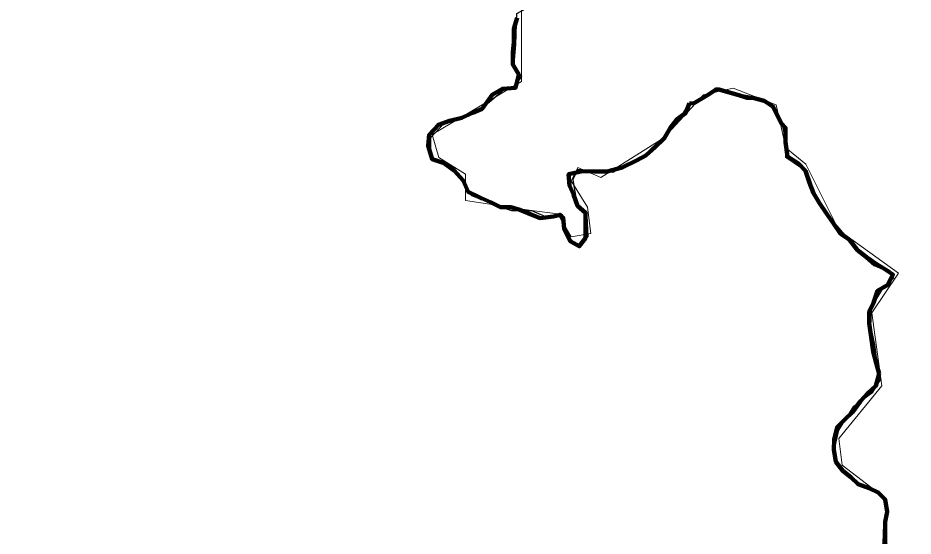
# Model space of a CAD drawing. Extents: x -1643653 to 4543381, y 1624270 to 13878484.
# Drawn here: x 757903 to 762401, y 8932691 to 8935295 of the extents above; entities that cross this region are included whole.
import ezdxf

# ---------------------------------------------------------------- set-up
doc = ezdxf.new("R2010")
doc.units = 0
doc.header["$LTSCALE"] = 200
for name, color, linetype, lineweight in [('24', 7, 'Continuous', 25), ('58', 7, 'Continuous', 13), ('59', 7, 'Continuous', 53), ('60', 7, 'Continuous', 13), ('9', 7, 'Continuous', 90)]:
    doc.layers.add(name, color=color, linetype=linetype, lineweight=lineweight)

msp = doc.modelspace()

# ---------------------------------------------------------------- linework, layer by layer
at = {"layer": '24', "lineweight": 53}
for points in [[(760411.3, 8935295.6), (760395.6, 8935239.7), (760395.2, 8935173.4), (760389.7, 8935122.5), (760389.3, 8935061.4), (760419.5, 8935010.3), (760403.8, 8934944.2), (760337.6, 8934939.5), (760286.5, 8934909.2), (760235.2, 8934838.3), (760189.3, 8934818.2), (760133.2, 8934793.1), (760072, 8934778.2), (760015.9, 8934758.2), (759969.8, 8934707.5), (759964.3, 8934651.5), (759984.2, 8934585.2), (760045.1, 8934564.4), (760095.7, 8934528.4), (760141.2, 8934477.2), (760166.2, 8934421), (760216.9, 8934395.2), (760277.7, 8934369.4), (760328.4, 8934343.6), (760379.3, 8934343.2), (760425.9, 8934330.8), (760484.7, 8934305.6), (760526.6, 8934288.8), (760593.8, 8934297.2), (760627.3, 8934305.6), (760643.4, 8934290.6), (760648.1, 8934234.5), (760678.2, 8934173.2), (760723.8, 8934147.5), (760754.6, 8934188), (760755, 8934249.1), (760755.5, 8934315.4), (760715, 8934351.3), (760695.1, 8934407.4), (760675, 8934453.4), (760670.3, 8934509.5), (760741.7, 8934524.3), (760797.6, 8934523.9), (760863.7, 8934523.5), (760940.1, 8934543.4), (761011.6, 8934578.6), (761057.5, 8934603.8), (761103.6, 8934644.2), (761149.7, 8934689.8), (761180.6, 8934740.5), (761216.5, 8934786.1), (761257.4, 8934816.4), (761278.1, 8934867.2)], [(761278.1, 8934867.2), (761297.4, 8934864.8), (761368.7, 8934907.6), (761411.4, 8934936.1), (761425.7, 8934936.1), (761525.4, 8934907.6), (761568.2, 8934893.3), (761596.7, 8934893.3), (761653.7, 8934879.1), (761696.5, 8934850.5), (761739.2, 8934764.9), (761760.4, 8934741.9), (761759.9, 8934670.6), (761769.6, 8934599.2), (761825.3, 8934563.2), (761860.6, 8934527.3), (761880.6, 8934466.1), (761900.6, 8934415), (761930.7, 8934363.8), (761966, 8934312.7), (762001.2, 8934261.5), (762036.5, 8934210.4), (762082, 8934179.5), (762122.4, 8934128.3), (762167.9, 8934092.4), (762208.3, 8934056.4), (762254, 8934035.8), (762299.5, 8934004.9), (762273.8, 8933954.1), (762222.7, 8933923.9), (762201.9, 8933862.9), (762181.3, 8933817.2), (762180.9, 8933761.2), (762190.6, 8933689.8), (762200.2, 8933618.4), (762215.1, 8933562.3), (762230, 8933506.2)], [(762230, 8933506.2), (762214.3, 8933445.1), (762173.4, 8933409.7), (762137.5, 8933369.2), (762096.4, 8933313.4), (762060.6, 8933278), (762019.6, 8933237.5), (762003.9, 8933176.5), (762003.6, 8933125.6), (762013.3, 8933064.4), (762048.6, 8933018.3), (762089.1, 8932987.5), (762124.5, 8932951.6), (762180.3, 8932930.9), (762225.9, 8932910.2), (762261.2, 8932874.3), (762271, 8932813.1), (762260.5, 8932762.3), (762260, 8932690.9), (762254.4, 8932614.6)]]:
    msp.add_lwpolyline(points, dxfattribs=at)
at = {"layer": '58'}
for points in [[(760433.8, 8935357.6), (760433.8, 8934975.4), (759985.3, 8934709.5), (760018.5, 8934593.1), (760151.4, 8934510)], [(760151.4, 8934510), (760151.4, 8934377.1), (760483.6, 8934327.2), (760616.5, 8934310.6), (760683, 8934194.3), (760782.6, 8934210.9), (760766, 8934343.9), (760683, 8934476.8), (760716.2, 8934543.3), (760832.5, 8934493.4), (761148.1, 8934692.8), (761347.4, 8934908.9), (761496.9, 8934942.1), (761712.8, 8934859), (761762.6, 8934643), (761862.3, 8934559.9), (762028.4, 8934227.5), (762327.4, 8934011.5), (762194.5, 8933812.1), (762244.3, 8933446.4), (762028.4, 8933180.5), (762045, 8933047.6), (762261, 8932881.4), (762277.6, 8932465.9)]]:
    msp.add_lwpolyline(points, dxfattribs=at)
at = {"layer": '59', "lineweight": 25}
for points in [[(759977.2, 8934693.5), (760042.6, 8934763.9), (760238.7, 8934844.4), (760339.2, 8934929.9), (760394.5, 8934945), (760434.8, 8935000.3), (760394.5, 8935045.6), (760404.6, 8935161.3), (760409.6, 8935317.2), (760475, 8935352.5), (760565.5, 8935352.5), (760660.4, 8935345.5), (760727.7, 8935446.6), (760736.1, 8935547.7), (760980.2, 8935522.4), (761114.9, 8935547.7), (761224.4, 8935522.4), (761333.8, 8935396.1), (761569.5, 8935404.5), (761695.8, 8935354), (761899.9, 8935404), (761863.2, 8935474.4), (761503.8, 8936061.7), (760749.2, 8936636.9)], [(762269.9, 8932619.2), (762269.9, 8932790.2), (762264.9, 8932875.7), (762209.6, 8932910.9), (762124.1, 8932951.2), (762033.6, 8933031.7), (762003.4, 8933112.1), (762028.6, 8933222.8), (762104, 8933343.5), (762199.5, 8933414), (762239.8, 8933479.4), (762224.7, 8933536.4), (762209.6, 8933652.2), (762189.5, 8933747.7), (762194.5, 8933843.3), (762254.9, 8933943.9), (762305.2, 8933989.2), (762285, 8934024.4), (762219.7, 8934064.7), (762134.2, 8934125), (762058.8, 8934205.5), (761973.3, 8934306.1), (761907.9, 8934416.8), (761872.8, 8934517.4), (761762.1, 8934592.8), (761767.2, 8934653.2), (761742, 8934773.9), (761681.7, 8934869.5), (761591.2, 8934899.7), (761415.2, 8934929.9), (761269.4, 8934859.5), (761219.1, 8934768.9), (761143.7, 8934693.5), (761048.2, 8934602.9), (760892.3, 8934517.4), (760716.3, 8934532.5), (760691.2, 8934482.2), (760711.3, 8934361.4), (760761.6, 8934301.1), (760766.6, 8934195.4), (760716.3, 8934145.1), (760656, 8934210.5), (760640.9, 8934306.1), (760555.4, 8934296.1), (760485, 8934326.2), (760384.5, 8934326.2), (760309.1, 8934351.4), (760183.3, 8934401.7), (760143.1, 8934477.2), (760062.7, 8934552.6), (759977.2, 8934587.8), (759977.2, 8934693.5)]]:
    msp.add_lwpolyline(points, dxfattribs=at)
at = {"layer": '60', "lineweight": 25}
msp.add_spline([(814781, 9009175.5), (814787.2, 9009173.4), (814796.9, 9009173.4), (814799.4, 9009172.4), (814805.1, 9009174.5), (814805.6, 9009176.5), (814811.7, 9009179.5), (814811.7, 9009179.5), (814801.5, 9009181), (814790.7, 9009181.5), (814784.1, 9009183.1), (814777.4, 9009185.1), (814778.4, 9009175.5)], degree=3, dxfattribs=at)
at = {"layer": '9'}
for points in [[(760411.3, 8935295.6), (760395.6, 8935239.7), (760395.2, 8935173.4), (760389.7, 8935122.5), (760389.3, 8935061.4), (760419.5, 8935010.3), (760403.8, 8934944.2), (760337.6, 8934939.5), (760286.5, 8934909.2), (760235.2, 8934838.3), (760189.3, 8934818.2), (760133.2, 8934793.1), (760072, 8934778.2), (760015.9, 8934758.2), (759969.8, 8934707.5), (759964.3, 8934651.5), (759984.2, 8934585.2), (760045.1, 8934564.4), (760095.7, 8934528.4), (760141.2, 8934477.2), (760166.2, 8934421), (760216.9, 8934395.2), (760277.7, 8934369.4), (760328.4, 8934343.6), (760379.3, 8934343.2), (760425.9, 8934330.8), (760484.7, 8934305.6), (760526.6, 8934288.8), (760593.8, 8934297.2), (760627.3, 8934305.6), (760643.4, 8934290.6), (760648.1, 8934234.5), (760678.2, 8934173.2), (760723.8, 8934147.5), (760754.6, 8934188), (760755, 8934249.1), (760755.5, 8934315.4), (760715, 8934351.3), (760695.1, 8934407.4), (760675, 8934453.4), (760670.3, 8934509.5), (760741.7, 8934524.3), (760797.6, 8934523.9), (760863.7, 8934523.5), (760940.1, 8934543.4), (761011.6, 8934578.6), (761057.5, 8934603.8), (761103.6, 8934644.2), (761149.7, 8934689.8), (761180.6, 8934740.5), (761216.5, 8934786.1), (761257.4, 8934816.4), (761278.1, 8934867.2)], [(760237.7, 8934386.4), (760216.9, 8934395.2), (760166.2, 8934421), (760141.2, 8934477.2), (760095.7, 8934528.4), (760045.1, 8934564.4), (759984.2, 8934585.2), (759964.3, 8934651.5), (759969.8, 8934707.5), (760015.9, 8934758.2), (760072, 8934778.2), (760133.2, 8934793.1), (760189.3, 8934818.2), (760235.2, 8934838.3), (760286.5, 8934909.2), (760337.6, 8934939.5), (760403.8, 8934944.2), (760419.5, 8935010.3), (760389.3, 8935061.4), (760389.7, 8935122.5), (760395.2, 8935173.4), (760395.6, 8935239.7), (760411.3, 8935295.6)], [(761278.1, 8934867.2), (761257.4, 8934816.4), (761216.5, 8934786.1), (761180.6, 8934740.5), (761149.7, 8934689.8), (761103.6, 8934644.2), (761057.5, 8934603.8), (761011.6, 8934578.6), (760940.1, 8934543.4), (760863.7, 8934523.5), (760797.6, 8934523.9), (760741.7, 8934524.3), (760670.3, 8934509.5), (760675, 8934453.4), (760695.1, 8934407.4), (760715, 8934351.3), (760755.5, 8934315.4), (760755, 8934249.1), (760754.6, 8934188), (760723.8, 8934147.5), (760678.2, 8934173.2), (760648.1, 8934234.5), (760643.4, 8934290.6), (760627.3, 8934305.6), (760593.8, 8934297.2), (760526.6, 8934288.8), (760484.7, 8934305.6), (760425.9, 8934330.8), (760379.3, 8934343.2), (760328.4, 8934343.6), (760277.7, 8934369.4), (760216.9, 8934395.2), (760166.2, 8934421), (760141.2, 8934477.2), (760095.7, 8934528.4), (760045.1, 8934564.4), (759984.2, 8934585.2), (759964.3, 8934651.5), (759969.8, 8934707.5), (760015.9, 8934758.2), (760072, 8934778.2), (760133.2, 8934793.1), (760189.3, 8934818.2), (760235.2, 8934838.3), (760286.5, 8934909.2), (760337.6, 8934939.5), (760403.8, 8934944.2), (760419.5, 8935010.3), (760389.3, 8935061.4), (760389.7, 8935122.5), (760395.2, 8935173.4), (760395.6, 8935239.7), (760411.3, 8935295.6)], [(761278.1, 8934867.2), (761297.4, 8934864.8), (761368.7, 8934907.6), (761411.4, 8934936.1), (761425.7, 8934936.1), (761525.4, 8934907.6), (761568.2, 8934893.3), (761596.7, 8934893.3), (761653.7, 8934879.1), (761696.5, 8934850.5), (761739.2, 8934764.9), (761760.4, 8934741.9), (761759.9, 8934670.6), (761769.6, 8934599.2), (761825.3, 8934563.2), (761860.6, 8934527.3), (761880.6, 8934466.1), (761900.6, 8934415), (761930.7, 8934363.8), (761966, 8934312.7), (762001.2, 8934261.5), (762036.5, 8934210.4), (762082, 8934179.5), (762122.4, 8934128.3), (762167.9, 8934092.4), (762208.3, 8934056.4), (762254, 8934035.8), (762299.5, 8934004.9), (762273.8, 8933954.1), (762222.7, 8933923.9), (762201.9, 8933862.9), (762181.3, 8933817.2), (762180.9, 8933761.2), (762190.6, 8933689.8), (762200.2, 8933618.4), (762215.1, 8933562.3), (762230, 8933506.2)], [(762230, 8933506.2), (762215.1, 8933562.3), (762200.2, 8933618.4), (762190.6, 8933689.8), (762180.9, 8933761.2), (762181.3, 8933817.2), (762201.9, 8933862.9), (762222.7, 8933923.9), (762273.8, 8933954.1), (762299.5, 8934004.9), (762254, 8934035.8), (762208.3, 8934056.4), (762167.9, 8934092.4), (762122.4, 8934128.3), (762082, 8934179.5), (762036.5, 8934210.4), (762001.2, 8934261.5), (761966, 8934312.7), (761930.7, 8934363.8), (761900.6, 8934415), (761880.6, 8934466.1), (761860.6, 8934527.3), (761825.3, 8934563.2), (761769.6, 8934599.2), (761759.9, 8934670.6), (761760.4, 8934741.9), (761739.2, 8934764.9), (761696.5, 8934850.5), (761653.7, 8934879.1), (761596.7, 8934893.3), (761568.2, 8934893.3), (761525.4, 8934907.6), (761425.7, 8934936.1), (761411.4, 8934936.1), (761368.7, 8934907.6), (761297.4, 8934864.8), (761278.1, 8934867.2)], [(762230, 8933506.2), (762214.3, 8933445.1), (762173.4, 8933409.7), (762137.5, 8933369.2), (762096.4, 8933313.4), (762060.6, 8933278), (762019.6, 8933237.5), (762003.9, 8933176.5), (762003.6, 8933125.6), (762013.3, 8933064.4), (762048.6, 8933018.3), (762089.1, 8932987.5), (762124.5, 8932951.6), (762180.3, 8932930.9), (762225.9, 8932910.2), (762261.2, 8932874.3), (762271, 8932813.1), (762260.5, 8932762.3), (762260, 8932690.9), (762254.4, 8932614.6)], [(762254.4, 8932614.6), (762260, 8932690.9), (762260.5, 8932762.3), (762271, 8932813.1), (762261.2, 8932874.3), (762225.9, 8932910.2), (762180.3, 8932930.9), (762124.5, 8932951.6), (762089.1, 8932987.5), (762048.6, 8933018.3), (762013.3, 8933064.4), (762003.6, 8933125.6), (762003.9, 8933176.5), (762019.6, 8933237.5), (762060.6, 8933278), (762096.4, 8933313.4), (762137.5, 8933369.2), (762173.4, 8933409.7), (762214.3, 8933445.1), (762230, 8933506.2)]]:
    msp.add_lwpolyline(points, dxfattribs=at)

doc.saveas('drawing.dxf')
